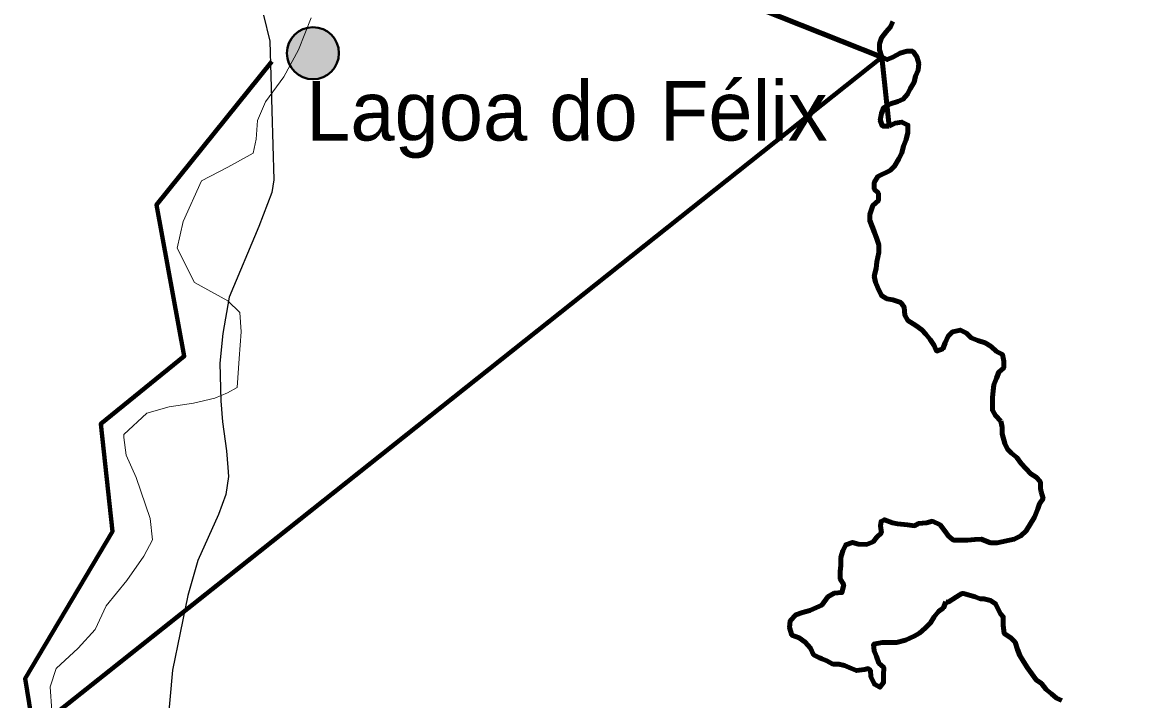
# Model space of a CAD drawing. Extents: x 553962 to 842807, y 8883888 to 9032388.
# Drawn here: x 753512 to 762958, y 8934045 to 8939742 of the extents above; entities that cross this region are included whole.
import ezdxf

# ---------------------------------------------------------------- set-up
doc = ezdxf.new("R2010")
doc.units = 0
doc.header["$LTSCALE"] = 200
doc.linetypes.add('MEDIUM_DASHED', pattern=[4.5, 3, -1.5])
for name, color, linetype, lineweight in [('10', 7, 'MEDIUM_DASHED', 60), ('12', 7, 'Continuous', 25), ('14', 7, 'Continuous', 13), ('24', 7, 'Continuous', 25), ('28', 7, 'Continuous', 40), ('41', 7, 'Continuous', 40), ('9', 7, 'Continuous', 90)]:
    doc.layers.add(name, color=color, linetype=linetype, lineweight=lineweight)

msp = doc.modelspace()

# ---------------------------------------------------------------- hatches: boundary and pattern name
at = {"layer": '41'}
msp.add_hatch(color=256, dxfattribs=at).paths.add_polyline_path([(756174.3, 8939483.2, 1), (755736.7, 8939483.2, 1)])

# ---------------------------------------------------------------- linework, layer by layer
at = {"layer": '10'}
msp.add_open_spline([(753774.9, 8926261.4), (753812.7, 8926399.9), (753812, 8926558.8), (753709.5, 8926687.3), (753566, 8926867.3), (753376.7, 8926916.9), (753227, 8927050.3), (753014.8, 8927239.4), (752804.9, 8927430.3), (752597.6, 8927630.5), (752376.7, 8927843.7), (752192.2, 8928091.3), (752017.6, 8928334.1), (751956, 8928419.6), (752103.6, 8928574.9), (752029.9, 8928655), (751955.6, 8928735.8), (751801.6, 8928688.1), (751721.4, 8928753.8), (751652.2, 8928810.4), (751601.3, 8928901.2), (751523.9, 8928951.3), (751367.8, 8929052.4), (751185.2, 8929119.1), (751030.2, 8929222.8), (750931.1, 8929289.2), (750854.8, 8929393), (750746.4, 8929445), (750665, 8929484.1), (750582.4, 8929520.3), (750499.6, 8929556.1), (750413.3, 8929593.4), (750326.8, 8929630.1), (750240.4, 8929667.2), (750059.5, 8929745.1), (749875.6, 8929807.6), (749709.7, 8929926.4), (749552.8, 8930038.9), (749714.4, 8930314.8), (749771.5, 8930481.9), (749848.6, 8930707.8), (750077.8, 8930926.7), (750119.5, 8931152.3), (750152, 8931328.4), (750058.1, 8931532.9), (749922, 8931707.8), (749753.2, 8931924.7), (749391.3, 8931773.6), (749243.2, 8931979.4), (749032.7, 8932271.9), (748906.3, 8932592.6), (748823.6, 8932929.9), (748786.3, 8933082.2), (748758.3, 8933247.9), (748811.3, 8933399), (748934, 8933748.4), (749210.7, 8934002.5), (749514.7, 8934226), (749629.1, 8934310.1), (749795.5, 8934228.1), (749909.7, 8934329.8), (749982.5, 8934394.6), (750061.5, 8934468.6), (750045.4, 8934552), (750025.6, 8934654.5), (749991.4, 8934758.2), (749959, 8934860.6), (749901, 8935043.9), (749870.4, 8935232.4), (749773.9, 8935403.7), (749725.3, 8935490), (749619.5, 8935521), (749551.8, 8935588.9), (749459.7, 8935681.1), (749373.5, 8935781.5), (749280.2, 8935872.8), (749090.8, 8936058.2), (748862, 8936191), (748663.2, 8936378.9), (748545.5, 8936490.1), (748390.4, 8936617), (748404, 8936773.9), (748412.2, 8936868.5), (748420.5, 8936963.2), (748428.7, 8937057.8)], degree=3, dxfattribs=at)
at = {"layer": '12'}
msp.add_lwpolyline([(755538.5, 8939803.2), (755593.8, 8939584), (755625.1, 8938417.4), (755609.4, 8938310.5), (755501.4, 8938025.4), (755249.6, 8937429.8), (755197.5, 8937124.3), (755171.1, 8936874.7), (755180.2, 8936558.9), (755194.8, 8936380.6), (755229.6, 8936136), (755239.2, 8935998.4), (755244.1, 8935922), (755223.1, 8935769.2), (755161.4, 8935601.2), (754986.7, 8935214.4), (754904.1, 8934919.1), (754774.5, 8934292.8), (754732, 8933824.2), (754633.5, 8933365.9), (754718.1, 8932810.5)], dxfattribs=at)
at = {"layer": '12', "lineweight": 40}
msp.add_spline([(761549.2, 8957020.4), (762383.1, 8955993.9), (763257, 8954902.9), (764214.4, 8953717.3), (766168.2, 8951324.4), (767086.6, 8950171.6), (770317.8, 8946184.2), (771971, 8944146), (773006.3, 8942876.2), (773223.4, 8942642.3), (773373.7, 8942274.8), (774008.3, 8940921.5), (774359, 8940136.3), (774475.8, 8939919.1), (774642.8, 8939785.5), (774893.3, 8939668.5), (775511.2, 8939484.7), (775928.6, 8939267.5), (776078.9, 8939184), (776379.5, 8938916.7), (776680.1, 8938749.6), (776830.4, 8938582.6), (777398.1, 8938348.7), (777899.1, 8938231.7), (778550.4, 8938482.3), (779134.8, 8938866.6), (779452.1, 8939250.8), (779569, 8939384.5), (779685.9, 8939351.1), (779852.9, 8939217.4), (780086.7, 8939217.4), (780604.3, 8939451.3), (781055.2, 8939618.4), (781439.3, 8939618.4), (781823.3, 8939518.1), (782090.5, 8939401.2), (782290.9, 8939367.8), (782524.7, 8939518.1), (782858.7, 8939618.4), (783192.6, 8939651.8), (783509.9, 8939818.9), (783910.7, 8940119.6), (784278.1, 8940336.8), (784625.2, 8940434.5)], degree=3, dxfattribs=at)
at = {"layer": '14'}
for points in [[(753980.4, 8934477.6), (754123.7, 8934635.3), (754216.1, 8934833.8), (754390.1, 8935047.4), (754533.5, 8935250.9), (754605.3, 8935388.3), (754585.6, 8935566.6), (754469.7, 8935913.2), (754383.8, 8936101.9), (754363.9, 8936249.7), (754364, 8936275.1), (754558.3, 8936453.1), (754747, 8936508.7), (754950.8, 8936538.9), (755129.3, 8936579.4), (755236.5, 8936625), (755318.1, 8936670.7), (755334.3, 8936915.2), (755350.4, 8937139.3), (755340.8, 8937302.3), (755239.3, 8937399.3), (754959.7, 8937552.6), (754813, 8937843.3), (754864.8, 8938067.3), (755018.9, 8938408.3), (755238.3, 8938525.1), (755452.7, 8938641.9), (755478.6, 8938759), (755489.4, 8938916.9), (755556.2, 8939074.7), (755709.8, 8939283.3), (755832.9, 8939512.3), (755940.9, 8939782.1)], [(753759.4, 8933948.2), (753744.9, 8934152), (753796.4, 8934304.8), (753980.4, 8934477.6)]]:
    msp.add_lwpolyline(points, dxfattribs=at)
at = {"layer": '24', "lineweight": 53}
for points in [[(760833.5, 8939750), (760812.9, 8939704.3), (760777, 8939663.8), (760736, 8939613.1), (760720.3, 8939562.2), (760720, 8939511.3), (760739.9, 8939450.1), (760785.6, 8939429.4), (760831.5, 8939449.5), (760892.7, 8939484.7), (760948.8, 8939499.7), (760999.7, 8939499.3), (761034.9, 8939453.3), (761049.8, 8939397.1), (761044.3, 8939341.1), (761023.6, 8939290.3), (761013.1, 8939239.5), (760977.1, 8939183.7), (760956.5, 8939137.9), (760920.6, 8939097.4), (760874.7, 8939077.3), (760813.5, 8939057.4), (760757.3, 8939027.2), (760736.7, 8938976.4), (760726.1, 8938920.4), (760746.1, 8938869.3), (760802, 8938869)], [(760802, 8938869), (760853.1, 8938894.1), (760909.1, 8938903.9), (760959.8, 8938878.1), (760959.4, 8938817), (760943.7, 8938756), (760923, 8938700.1), (760907.3, 8938644.2), (760881.5, 8938593.4), (760845.5, 8938532.5), (760809.7, 8938497.1), (760707.6, 8938446.8), (760676.7, 8938396), (760676.3, 8938340), (760711.7, 8938304.1), (760711.3, 8938243), (760665.2, 8938202.6), (760639.3, 8938126.3), (760638.9, 8938075.4), (760658.9, 8938024.3), (760678.9, 8937973.2), (760698.9, 8937922.2), (760713.8, 8937871.1), (760713.3, 8937804.9), (760697.6, 8937728.6), (760692.1, 8937672.6), (760676.4, 8937606.5), (760686.2, 8937555.5), (760706.2, 8937509.5), (760736.3, 8937443.1), (760781.9, 8937417.3), (760832.7, 8937406.8), (760898.7, 8937386), (760928.9, 8937345.1), (760933.5, 8937278.8), (760958.6, 8937232.8), (761024.5, 8937191.7), (761075.1, 8937155.7), (761110.4, 8937119.8), (761145.7, 8937073.7), (761181, 8937022.6), (761201, 8936976.6), (761252, 8936996.6), (761272.7, 8937047.4), (761298.5, 8937103.3), (761334.4, 8937138.7), (761400.6, 8937153.6), (761451.3, 8937127.8), (761491.7, 8937086.8), (761547.5, 8937066.1), (761608.4, 8937045.3), (761659, 8937014.4), (761704.5, 8936973.4), (761755.2, 8936947.6), (761765, 8936891.5), (761764.6, 8936835.4), (761723.7, 8936800), (761703, 8936749.2), (761682.2, 8936693.3), (761676.8, 8936642.4), (761671.3, 8936586.4), (761671, 8936535.5), (761670.6, 8936479.5), (761695.7, 8936433.5), (761741.2, 8936387.3)], [(761741.2, 8936387.3), (761751, 8936336.3), (761750.6, 8936280.3), (761775.5, 8936198.6), (761795.5, 8936152.7), (761830.9, 8936116.8), (761876.4, 8936080.8), (761911.7, 8936029.7), (761952.1, 8935988.7), (761992.4, 8935942.6), (762038, 8935916.8), (762073.3, 8935875.8), (762073, 8935819.8), (762081.2, 8935792.2), (762095.5, 8935735.1), (762067, 8935692.3), (762052.7, 8935649.5), (762024.2, 8935578.2), (761953, 8935464), (761910.2, 8935421.2), (761853.2, 8935392.7), (761710.7, 8935364.1), (761653.7, 8935364.1), (761576.7, 8935395.1), (761520.7, 8935390.3), (761459.6, 8935385.6), (761408.8, 8935386), (761342.7, 8935386.4), (761302.2, 8935417.2), (761266.9, 8935468.4), (761231.7, 8935514.4), (761165.7, 8935545.4), (761114.8, 8935530.5), (761048.6, 8935525.8), (761013.4, 8935507.2), (760954.7, 8935515.6), (760870.7, 8935524)], [(760870.7, 8935524), (760828.8, 8935532.4), (760761.6, 8935557.6), (760733.4, 8935543.1), (760728.1, 8935507.2), (760736.5, 8935448.4), (760696.9, 8935410.9), (760666.1, 8935370.4), (760610, 8935350.3), (760543.9, 8935350.8), (760493.1, 8935366.4), (760437.1, 8935346.4), (760411.3, 8935295.6), (760395.6, 8935239.7), (760395.2, 8935173.4), (760389.7, 8935122.5), (760389.3, 8935061.4), (760419.5, 8935010.3), (760403.8, 8934944.2), (760337.6, 8934939.5), (760286.5, 8934909.2), (760235.2, 8934838.3), (760189.3, 8934818.2), (760133.2, 8934793.1), (760072, 8934778.2), (760015.9, 8934758.2), (759969.8, 8934707.5), (759964.3, 8934651.5), (759984.2, 8934585.2), (760045.1, 8934564.4), (760095.7, 8934528.4), (760141.2, 8934477.2), (760166.2, 8934421), (760216.9, 8934395.2), (760277.7, 8934369.4), (760328.4, 8934343.6), (760379.3, 8934343.2), (760425.9, 8934330.8), (760484.7, 8934305.6), (760526.6, 8934288.8), (760593.8, 8934297.2), (760627.3, 8934305.6), (760643.4, 8934290.6), (760648.1, 8934234.5), (760678.2, 8934173.2), (760723.8, 8934147.5), (760754.6, 8934188), (760755, 8934249.1), (760755.5, 8934315.4), (760715, 8934351.3), (760695.1, 8934407.4), (760675, 8934453.4), (760670.3, 8934509.5), (760741.7, 8934524.3), (760797.6, 8934523.9), (760863.7, 8934523.5), (760940.1, 8934543.4), (761011.6, 8934578.6), (761057.5, 8934603.8), (761103.6, 8934644.2), (761149.7, 8934689.8), (761180.6, 8934740.5), (761216.5, 8934786.1), (761257.4, 8934816.4), (761278.1, 8934867.2)], [(761278.1, 8934867.2), (761297.4, 8934864.8), (761368.7, 8934907.6), (761411.4, 8934936.1), (761425.7, 8934936.1), (761525.4, 8934907.6), (761568.2, 8934893.3), (761596.7, 8934893.3), (761653.7, 8934879.1), (761696.5, 8934850.5), (761739.2, 8934764.9), (761760.4, 8934741.9), (761759.9, 8934670.6), (761769.6, 8934599.2), (761825.3, 8934563.2), (761860.6, 8934527.3), (761880.6, 8934466.1), (761900.6, 8934415), (761930.7, 8934363.8), (761966, 8934312.7), (762001.2, 8934261.5), (762036.5, 8934210.4), (762082, 8934179.5), (762122.4, 8934128.3), (762167.9, 8934092.4), (762208.3, 8934056.4), (762254, 8934035.8)]]:
    msp.add_lwpolyline(points, dxfattribs=at)
at = {"layer": '28', "lineweight": 80}
msp.add_lwpolyline([(752628.3, 8929215.1), (753801.9, 8932579.2), (753534.1, 8934220.6), (754270.5, 8935459.9), (754170.1, 8936364.3), (754873, 8936933.7), (754638.7, 8938206.6), (755609.5, 8939412.5)], dxfattribs=at)
at = {"layer": '41'}
msp.add_circle((755955.5, 8939483.2), 218.8, dxfattribs=at)
at = {"layer": '9'}
for p in [(742465.8, 8924928.2), (760802, 8938869), (760802, 8938869)]:
    msp.add_line(p, (760739.9, 8939450.1), dxfattribs=at)
for points in [[(760739.9, 8939450.1), (758705.7, 8940260.8), (758249.4, 8940131.7), (757970.6, 8940028.8), (750978.7, 8943631.9), (743914.7, 8940037.6)], [(760739.9, 8939450.1), (758705.7, 8940260.8), (758249.4, 8940131.7), (757970.6, 8940028.8), (750978.7, 8943631.9), (743914.7, 8940037.6)], [(760833.5, 8939750), (760812.9, 8939704.3), (760777, 8939663.8), (760736, 8939613.1), (760720.3, 8939562.2), (760720, 8939511.3), (760739.9, 8939450.1), (760785.6, 8939429.4), (760831.5, 8939449.5), (760892.7, 8939484.7), (760948.8, 8939499.7), (760999.7, 8939499.3), (761034.9, 8939453.3), (761049.8, 8939397.1), (761044.3, 8939341.1), (761023.6, 8939290.3), (761013.1, 8939239.5), (760977.1, 8939183.7), (760956.5, 8939137.9), (760920.6, 8939097.4), (760874.7, 8939077.3), (760813.5, 8939057.4), (760757.3, 8939027.2), (760736.7, 8938976.4), (760726.1, 8938920.4), (760746.1, 8938869.3), (760802, 8938869)], [(760739.9, 8939450.1), (742465.8, 8924928.2), (740378.1, 8923196.1), (741055, 8921600.7)], [(760802, 8938869), (760853.1, 8938894.1), (760909.1, 8938903.9), (760959.8, 8938878.1), (760959.4, 8938817), (760943.7, 8938756), (760923, 8938700.1), (760907.3, 8938644.2), (760881.5, 8938593.4), (760845.5, 8938532.5), (760809.7, 8938497.1), (760707.6, 8938446.8), (760676.7, 8938396), (760676.3, 8938340), (760711.7, 8938304.1), (760711.3, 8938243), (760665.2, 8938202.6), (760639.3, 8938126.3), (760638.9, 8938075.4), (760658.9, 8938024.3), (760678.9, 8937973.2), (760698.9, 8937922.2), (760713.8, 8937871.1), (760713.3, 8937804.9), (760697.6, 8937728.6), (760692.1, 8937672.6), (760676.4, 8937606.5), (760686.2, 8937555.5), (760706.2, 8937509.5), (760736.3, 8937443.1), (760781.9, 8937417.3), (760832.7, 8937406.8), (760898.7, 8937386), (760928.9, 8937345.1), (760933.5, 8937278.8), (760958.6, 8937232.8), (761024.5, 8937191.7), (761075.1, 8937155.7), (761110.4, 8937119.8), (761145.7, 8937073.7), (761181, 8937022.6), (761201, 8936976.6), (761252, 8936996.6), (761272.7, 8937047.4), (761298.5, 8937103.3), (761334.4, 8937138.7), (761400.6, 8937153.6), (761451.3, 8937127.8), (761491.7, 8937086.8), (761547.5, 8937066.1), (761608.4, 8937045.3), (761659, 8937014.4), (761704.5, 8936973.4), (761755.2, 8936947.6), (761765, 8936891.5), (761764.6, 8936835.4), (761723.7, 8936800), (761703, 8936749.2), (761682.2, 8936693.3), (761676.8, 8936642.4), (761671.3, 8936586.4), (761671, 8936535.5), (761670.6, 8936479.5), (761695.7, 8936433.5), (761741.2, 8936387.3)], [(761741.2, 8936387.3), (761695.7, 8936433.5), (761670.6, 8936479.5), (761671, 8936535.5), (761671.3, 8936586.4), (761676.8, 8936642.4), (761682.2, 8936693.3), (761703, 8936749.2), (761723.7, 8936800), (761764.6, 8936835.4), (761765, 8936891.5), (761755.2, 8936947.6), (761704.5, 8936973.4), (761659, 8937014.4), (761608.4, 8937045.3), (761547.5, 8937066.1), (761491.7, 8937086.8), (761451.3, 8937127.8), (761400.6, 8937153.6), (761334.4, 8937138.7), (761298.5, 8937103.3), (761272.7, 8937047.4), (761252, 8936996.6), (761201, 8936976.6), (761181, 8937022.6), (761145.7, 8937073.7), (761110.4, 8937119.8), (761075.1, 8937155.7), (761024.5, 8937191.7), (760958.6, 8937232.8), (760933.5, 8937278.8), (760928.9, 8937345.1), (760898.7, 8937386), (760832.7, 8937406.8), (760781.9, 8937417.3), (760736.3, 8937443.1), (760706.2, 8937509.5), (760686.2, 8937555.5), (760676.4, 8937606.5), (760692.1, 8937672.6), (760697.6, 8937728.6), (760713.3, 8937804.9), (760713.8, 8937871.1), (760698.9, 8937922.2), (760678.9, 8937973.2), (760658.9, 8938024.3), (760638.9, 8938075.4), (760639.3, 8938126.3), (760665.2, 8938202.6), (760711.3, 8938243), (760711.7, 8938304.1), (760676.3, 8938340), (760676.7, 8938396), (760707.6, 8938446.8), (760809.7, 8938497.1), (760845.5, 8938532.5), (760881.5, 8938593.4), (760907.3, 8938644.2), (760923, 8938700.1), (760943.7, 8938756), (760959.4, 8938817), (760959.8, 8938878.1), (760909.1, 8938903.9), (760853.1, 8938894.1), (760802, 8938869)], [(761741.2, 8936387.3), (761695.7, 8936433.5), (761670.6, 8936479.5), (761671, 8936535.5), (761671.3, 8936586.4), (761676.8, 8936642.4), (761682.2, 8936693.3), (761703, 8936749.2), (761723.7, 8936800), (761764.6, 8936835.4), (761765, 8936891.5), (761755.2, 8936947.6), (761704.5, 8936973.4), (761659, 8937014.4), (761608.4, 8937045.3), (761547.5, 8937066.1), (761491.7, 8937086.8), (761451.3, 8937127.8), (761400.6, 8937153.6), (761334.4, 8937138.7), (761298.5, 8937103.3), (761272.7, 8937047.4), (761252, 8936996.6), (761201, 8936976.6), (761181, 8937022.6), (761145.7, 8937073.7), (761110.4, 8937119.8), (761075.1, 8937155.7), (761024.5, 8937191.7), (760958.6, 8937232.8), (760933.5, 8937278.8), (760928.9, 8937345.1), (760898.7, 8937386), (760832.7, 8937406.8), (760781.9, 8937417.3), (760736.3, 8937443.1), (760706.2, 8937509.5), (760686.2, 8937555.5), (760676.4, 8937606.5), (760692.1, 8937672.6), (760697.6, 8937728.6), (760713.3, 8937804.9), (760713.8, 8937871.1), (760698.9, 8937922.2), (760678.9, 8937973.2), (760658.9, 8938024.3), (760638.9, 8938075.4), (760639.3, 8938126.3), (760665.2, 8938202.6), (760711.3, 8938243), (760711.7, 8938304.1), (760676.3, 8938340), (760676.7, 8938396), (760707.6, 8938446.8), (760809.7, 8938497.1), (760845.5, 8938532.5), (760881.5, 8938593.4), (760907.3, 8938644.2), (760923, 8938700.1), (760943.7, 8938756), (760959.4, 8938817), (760959.8, 8938878.1), (760909.1, 8938903.9), (760853.1, 8938894.1), (760802, 8938869)], [(761741.2, 8936387.3), (761751, 8936336.3), (761750.6, 8936280.3), (761775.5, 8936198.6), (761795.5, 8936152.7), (761830.9, 8936116.8), (761876.4, 8936080.8), (761911.7, 8936029.7), (761952.1, 8935988.7), (761992.4, 8935942.6), (762038, 8935916.8), (762073.3, 8935875.8), (762073, 8935819.8), (762081.2, 8935792.2), (762095.5, 8935735.1), (762067, 8935692.3), (762052.7, 8935649.5), (762024.2, 8935578.2), (761953, 8935464), (761910.2, 8935421.2), (761853.2, 8935392.7), (761710.7, 8935364.1), (761653.7, 8935364.1), (761576.7, 8935395.1), (761520.7, 8935390.3), (761459.6, 8935385.6), (761408.8, 8935386), (761342.7, 8935386.4), (761302.2, 8935417.2), (761266.9, 8935468.4), (761231.7, 8935514.4), (761165.7, 8935545.4), (761114.8, 8935530.5), (761048.6, 8935525.8), (761013.4, 8935507.2), (760954.7, 8935515.6), (760870.7, 8935524)], [(760870.7, 8935524), (760954.7, 8935515.6), (761013.4, 8935507.2), (761048.6, 8935525.8), (761114.8, 8935530.5), (761165.7, 8935545.4), (761231.7, 8935514.4), (761266.9, 8935468.4), (761302.2, 8935417.2), (761342.7, 8935386.4), (761408.8, 8935386), (761459.6, 8935385.6), (761520.7, 8935390.3), (761576.7, 8935395.1), (761653.7, 8935364.1), (761710.7, 8935364.1), (761853.2, 8935392.7), (761910.2, 8935421.2), (761953, 8935464), (762024.2, 8935578.2), (762052.7, 8935649.5), (762067, 8935692.3), (762095.5, 8935735.1), (762081.2, 8935792.2), (762073, 8935819.8), (762073.3, 8935875.8), (762038, 8935916.8), (761992.4, 8935942.6), (761952.1, 8935988.7), (761911.7, 8936029.7), (761876.4, 8936080.8), (761830.9, 8936116.8), (761795.5, 8936152.7), (761775.5, 8936198.6), (761750.6, 8936280.3), (761751, 8936336.3), (761741.2, 8936387.3)], [(760870.7, 8935524), (760954.7, 8935515.6), (761013.4, 8935507.2), (761048.6, 8935525.8), (761114.8, 8935530.5), (761165.7, 8935545.4), (761231.7, 8935514.4), (761266.9, 8935468.4), (761302.2, 8935417.2), (761342.7, 8935386.4), (761408.8, 8935386), (761459.6, 8935385.6), (761520.7, 8935390.3), (761576.7, 8935395.1), (761653.7, 8935364.1), (761710.7, 8935364.1), (761853.2, 8935392.7), (761910.2, 8935421.2), (761953, 8935464), (762024.2, 8935578.2), (762052.7, 8935649.5), (762067, 8935692.3), (762095.5, 8935735.1), (762081.2, 8935792.2), (762073, 8935819.8), (762073.3, 8935875.8), (762038, 8935916.8), (761992.4, 8935942.6), (761952.1, 8935988.7), (761911.7, 8936029.7), (761876.4, 8936080.8), (761830.9, 8936116.8), (761795.5, 8936152.7), (761775.5, 8936198.6), (761750.6, 8936280.3), (761751, 8936336.3), (761741.2, 8936387.3)], [(760870.7, 8935524), (760828.8, 8935532.4), (760761.6, 8935557.6), (760733.4, 8935543.1), (760728.1, 8935507.2), (760736.5, 8935448.4), (760696.9, 8935410.9), (760666.1, 8935370.4), (760610, 8935350.3), (760543.9, 8935350.8), (760493.1, 8935366.4), (760437.1, 8935346.4), (760411.3, 8935295.6), (760395.6, 8935239.7), (760395.2, 8935173.4), (760389.7, 8935122.5), (760389.3, 8935061.4), (760419.5, 8935010.3), (760403.8, 8934944.2), (760337.6, 8934939.5), (760286.5, 8934909.2), (760235.2, 8934838.3), (760189.3, 8934818.2), (760133.2, 8934793.1), (760072, 8934778.2), (760015.9, 8934758.2), (759969.8, 8934707.5), (759964.3, 8934651.5), (759984.2, 8934585.2), (760045.1, 8934564.4), (760095.7, 8934528.4), (760141.2, 8934477.2), (760166.2, 8934421), (760216.9, 8934395.2), (760277.7, 8934369.4), (760328.4, 8934343.6), (760379.3, 8934343.2), (760425.9, 8934330.8), (760484.7, 8934305.6), (760526.6, 8934288.8), (760593.8, 8934297.2), (760627.3, 8934305.6), (760643.4, 8934290.6), (760648.1, 8934234.5), (760678.2, 8934173.2), (760723.8, 8934147.5), (760754.6, 8934188), (760755, 8934249.1), (760755.5, 8934315.4), (760715, 8934351.3), (760695.1, 8934407.4), (760675, 8934453.4), (760670.3, 8934509.5), (760741.7, 8934524.3), (760797.6, 8934523.9), (760863.7, 8934523.5), (760940.1, 8934543.4), (761011.6, 8934578.6), (761057.5, 8934603.8), (761103.6, 8934644.2), (761149.7, 8934689.8), (761180.6, 8934740.5), (761216.5, 8934786.1), (761257.4, 8934816.4), (761278.1, 8934867.2)], [(760237.7, 8934386.4), (760216.9, 8934395.2), (760166.2, 8934421), (760141.2, 8934477.2), (760095.7, 8934528.4), (760045.1, 8934564.4), (759984.2, 8934585.2), (759964.3, 8934651.5), (759969.8, 8934707.5), (760015.9, 8934758.2), (760072, 8934778.2), (760133.2, 8934793.1), (760189.3, 8934818.2), (760235.2, 8934838.3), (760286.5, 8934909.2), (760337.6, 8934939.5), (760403.8, 8934944.2), (760419.5, 8935010.3), (760389.3, 8935061.4), (760389.7, 8935122.5), (760395.2, 8935173.4), (760395.6, 8935239.7), (760411.3, 8935295.6), (760437.1, 8935346.4), (760493.1, 8935366.4), (760543.9, 8935350.8), (760610, 8935350.3), (760666.1, 8935370.4), (760696.9, 8935410.9), (760736.5, 8935448.4), (760728.1, 8935507.2), (760733.4, 8935543.1), (760761.6, 8935557.6), (760828.8, 8935532.4), (760870.7, 8935524)], [(761278.1, 8934867.2), (761257.4, 8934816.4), (761216.5, 8934786.1), (761180.6, 8934740.5), (761149.7, 8934689.8), (761103.6, 8934644.2), (761057.5, 8934603.8), (761011.6, 8934578.6), (760940.1, 8934543.4), (760863.7, 8934523.5), (760797.6, 8934523.9), (760741.7, 8934524.3), (760670.3, 8934509.5), (760675, 8934453.4), (760695.1, 8934407.4), (760715, 8934351.3), (760755.5, 8934315.4), (760755, 8934249.1), (760754.6, 8934188), (760723.8, 8934147.5), (760678.2, 8934173.2), (760648.1, 8934234.5), (760643.4, 8934290.6), (760627.3, 8934305.6), (760593.8, 8934297.2), (760526.6, 8934288.8), (760484.7, 8934305.6), (760425.9, 8934330.8), (760379.3, 8934343.2), (760328.4, 8934343.6), (760277.7, 8934369.4), (760216.9, 8934395.2), (760166.2, 8934421), (760141.2, 8934477.2), (760095.7, 8934528.4), (760045.1, 8934564.4), (759984.2, 8934585.2), (759964.3, 8934651.5), (759969.8, 8934707.5), (760015.9, 8934758.2), (760072, 8934778.2), (760133.2, 8934793.1), (760189.3, 8934818.2), (760235.2, 8934838.3), (760286.5, 8934909.2), (760337.6, 8934939.5), (760403.8, 8934944.2), (760419.5, 8935010.3), (760389.3, 8935061.4), (760389.7, 8935122.5), (760395.2, 8935173.4), (760395.6, 8935239.7), (760411.3, 8935295.6), (760437.1, 8935346.4), (760493.1, 8935366.4), (760543.9, 8935350.8), (760610, 8935350.3), (760666.1, 8935370.4), (760696.9, 8935410.9), (760736.5, 8935448.4), (760728.1, 8935507.2), (760733.4, 8935543.1), (760761.6, 8935557.6), (760828.8, 8935532.4), (760870.7, 8935524)], [(761278.1, 8934867.2), (761297.4, 8934864.8), (761368.7, 8934907.6), (761411.4, 8934936.1), (761425.7, 8934936.1), (761525.4, 8934907.6), (761568.2, 8934893.3), (761596.7, 8934893.3), (761653.7, 8934879.1), (761696.5, 8934850.5), (761739.2, 8934764.9), (761760.4, 8934741.9), (761759.9, 8934670.6), (761769.6, 8934599.2), (761825.3, 8934563.2), (761860.6, 8934527.3), (761880.6, 8934466.1), (761900.6, 8934415), (761930.7, 8934363.8), (761966, 8934312.7), (762001.2, 8934261.5), (762036.5, 8934210.4), (762082, 8934179.5), (762122.4, 8934128.3), (762167.9, 8934092.4), (762208.3, 8934056.4), (762254, 8934035.8)], [(762254, 8934035.8), (762208.3, 8934056.4), (762167.9, 8934092.4), (762122.4, 8934128.3), (762082, 8934179.5), (762036.5, 8934210.4), (762001.2, 8934261.5), (761966, 8934312.7), (761930.7, 8934363.8), (761900.6, 8934415), (761880.6, 8934466.1), (761860.6, 8934527.3), (761825.3, 8934563.2), (761769.6, 8934599.2), (761759.9, 8934670.6), (761760.4, 8934741.9), (761739.2, 8934764.9), (761696.5, 8934850.5), (761653.7, 8934879.1), (761596.7, 8934893.3), (761568.2, 8934893.3), (761525.4, 8934907.6), (761425.7, 8934936.1), (761411.4, 8934936.1), (761368.7, 8934907.6), (761297.4, 8934864.8), (761278.1, 8934867.2)]]:
    msp.add_lwpolyline(points, dxfattribs=at)

# ---------------------------------------------------------------- texts
at = {"layer": '41'}
msp.add_text('Lagoa do Félix', height=500, dxfattribs=at).set_placement((755898, 8938748.6))

doc.saveas('drawing.dxf')
